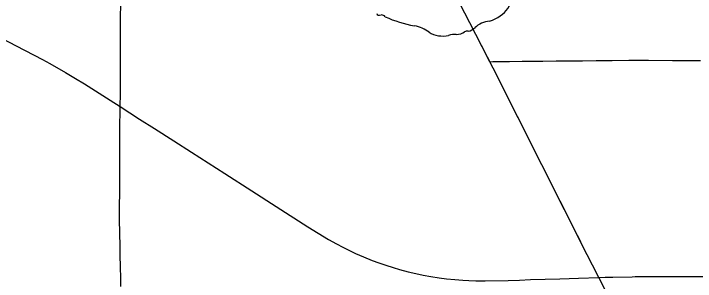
# Model space of a CAD drawing. Extents: x 1772825 to 1773716, y 1138558 to 1139032.
# Drawn here: x 1773348.9 to 1773380.95, y 1138826.59 to 1138839.16 of the extents above; entities that cross this region are included whole.
import ezdxf

# ---------------------------------------------------------------- set-up
doc = ezdxf.new("R2010")
doc.units = 0
for name, color, linetype in [('Default', 7, 'Continuous'), ('GM_X_State_Route', 7, 'Continuous'), ('GM_X_State_Shield', 7, 'Continuous'), ('GM_X_Township_Road', 7, 'Continuous'), ('GM_X_US_Route', 7, 'Continuous')]:
    doc.layers.add(name, color=color, linetype=linetype)

msp = doc.modelspace()

# ---------------------------------------------------------------- linework, layer by layer
at = {"layer": 'Default'}
msp.add_lwpolyline([(1773375.864, 1138827.839), (1773373.733, 1138832.07), (1773371.435, 1138836.604), (1773370.344, 1138838.736)], dxfattribs=at)
at = {"layer": 'GM_X_State_Route'}
for points in [[(1773353.926, 1138838.248), (1773353.932, 1138838.917), (1773353.942, 1138839.67), (1773353.948, 1138840.045), (1773353.955, 1138840.46), (1773353.959, 1138841.267), (1773353.961, 1138841.562), (1773353.971, 1138842.509), (1773353.977, 1138843.341), (1773353.98, 1138843.608), (1773353.993, 1138844.68), (1773353.996, 1138844.978), (1773354.003, 1138845.825), (1773354.01, 1138846.298), (1773354.022, 1138847.036), (1773354.023, 1138847.082)], [(1773371.435, 1138836.604), (1773371.281, 1138836.907), (1773370.92, 1138837.608), (1773370.344, 1138838.736), (1773370.111, 1138839.19), (1773369.772, 1138839.851), (1773369.4, 1138840.568), (1773369.107, 1138841.144), (1773368.534, 1138842.262), (1773368.146, 1138843.035), (1773367.748, 1138843.818), (1773367.502, 1138844.302), (1773367.376, 1138844.551), (1773367.349, 1138844.605)], [(1773353.909, 1138834.795), (1773353.919, 1138835.392), (1773353.921, 1138835.792), (1773353.927, 1138837.264), (1773353.925, 1138838.119), (1773353.926, 1138838.248)], [(1773375.511, 1138828.536), (1773375.281, 1138828.987), (1773375.011, 1138829.526), (1773374.593, 1138830.359), (1773374.261, 1138831.016), (1773373.733, 1138832.07), (1773373.119, 1138833.283), (1773372.615, 1138834.276), (1773372.133, 1138835.23), (1773371.435, 1138836.604)], [(1773353.941, 1138826.348), (1773353.938, 1138826.774), (1773353.938, 1138826.783), (1773353.93, 1138827.23), (1773353.916, 1138827.876), (1773353.905, 1138828.224), (1773353.881, 1138829.492), (1773353.881, 1138829.807), (1773353.881, 1138830.04), (1773353.888, 1138830.835), (1773353.893, 1138831.929), (1773353.895, 1138832.601), (1773353.896, 1138832.682), (1773353.897, 1138832.998), (1773353.899, 1138833.682), (1773353.909, 1138834.795)], [(1773376.414, 1138826.776), (1773376.117, 1138827.346), (1773375.864, 1138827.839), (1773375.561, 1138828.438), (1773375.511, 1138828.536)], [(1773377.438, 1138824.711), (1773377.342, 1138824.901), (1773376.957, 1138825.677), (1773376.561, 1138826.478), (1773376.414, 1138826.776)]]:
    msp.add_lwpolyline(points, dxfattribs=at)
at = {"layer": 'GM_X_State_Shield'}
for centre, major_axis, start_param, end_param in [((1773370.613, 1138840.097), (1.748, 0), 5.101752, 6.440018), ((1773366.054, 1138839.154), (0.077, 0), 3.00124, 4.508301), ((1773366.066, 1138839.563), (0.588, 0), 4.665946, 4.897461), ((1773366.186, 1138838.932), (0.212, 0), 0.519207, 1.627899), ((1773368.862, 1138842.528), (5.048, 0), 4.195997, 4.488961), ((1773371.35, 1138838.039), (0.958, 0), 1.647645, 2.488434), ((1773367.357, 1138837.364), (1.579, 0), 0.823519, 1.323587), ((1773370.201, 1138838.224), (0.15, 0), 1.147584, 2.315152), ((1773370.137, 1138838.775), (0.565, 0), 4.937069, 5.64225), ((1773369.066, 1138838.912), (1.002, 0), 4.026481, 4.996735), ((1773369.645, 1138837.528), (0.824, 0), 1.495662, 1.94098), ((1773369.718, 1138838.612), (0.534, 0), 4.691044, 5.507374)]:
    msp.add_ellipse(centre, major_axis=major_axis, ratio=0.8, start_param=start_param, end_param=end_param, dxfattribs=at)
at = {"layer": 'GM_X_Township_Road'}
for points in [[(1773371.281, 1138836.907), (1773371.434, 1138836.909), (1773371.641, 1138836.912)], [(1773371.641, 1138836.912), (1773372.203, 1138836.921), (1773372.802, 1138836.926), (1773373.779, 1138836.936), (1773374.403, 1138836.941)], [(1773374.403, 1138836.941), (1773375.026, 1138836.949), (1773375.647, 1138836.953), (1773376.284, 1138836.957), (1773377.029, 1138836.963), (1773377.821, 1138836.971), (1773378.737, 1138836.973), (1773379.87, 1138836.969), (1773380.548, 1138836.967), (1773381.183, 1138836.964)]]:
    msp.add_lwpolyline(points, dxfattribs=at)
at = {"layer": 'GM_X_US_Route'}
for points in [[(1773347.599, 1138838.387), (1773349.014, 1138837.659), (1773350.259, 1138837.007), (1773350.597, 1138836.821), (1773351.344, 1138836.398), (1773351.816, 1138836.12), (1773352.24, 1138835.86), (1773353.436, 1138835.099), (1773353.909, 1138834.795)], [(1773353.909, 1138834.795), (1773354.822, 1138834.214), (1773355.524, 1138833.765), (1773356.436, 1138833.184), (1773357.263, 1138832.654), (1773358.825, 1138831.657), (1773360.102, 1138830.838), (1773361.245, 1138830.11), (1773362.731, 1138829.156), (1773363.217, 1138828.855), (1773363.708, 1138828.562), (1773364.086, 1138828.348), (1773364.382, 1138828.19), (1773364.66, 1138828.052), (1773364.976, 1138827.907), (1773365.352, 1138827.744), (1773365.754, 1138827.579), (1773366.068, 1138827.461), (1773366.396, 1138827.348), (1773366.74, 1138827.238), (1773367.038, 1138827.152), (1773367.446, 1138827.044), (1773367.808, 1138826.957), (1773368.148, 1138826.886), (1773368.515, 1138826.821), (1773368.9, 1138826.76), (1773368.908, 1138826.759), (1773369.252, 1138826.714), (1773369.635, 1138826.673), (1773370.019, 1138826.642), (1773370.292, 1138826.627), (1773370.627, 1138826.618), (1773371.061, 1138826.619), (1773372.143, 1138826.639), (1773372.677, 1138826.656), (1773373.203, 1138826.673), (1773374.578, 1138826.717), (1773375.461, 1138826.742), (1773376.414, 1138826.776)], [(1773376.714, 1138826.783), (1773377.061, 1138826.791), (1773377.98, 1138826.812), (1773378.114, 1138826.814)], [(1773378.114, 1138826.814), (1773378.75, 1138826.822), (1773380.23, 1138826.824), (1773381.261, 1138826.822), (1773382.442, 1138826.817), (1773383.958, 1138826.807), (1773384.629, 1138826.803), (1773386.506, 1138826.796), (1773389.233, 1138826.778), (1773390.335, 1138826.776), (1773391.317, 1138826.768)], [(1773376.414, 1138826.776), (1773376.714, 1138826.783)]]:
    msp.add_lwpolyline(points, dxfattribs=at)

doc.saveas('drawing.dxf')
